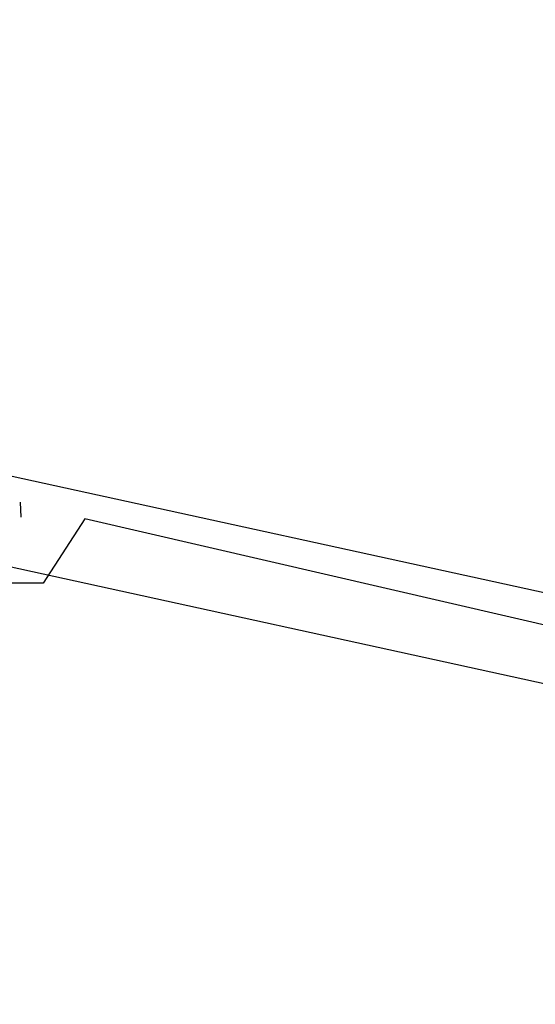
# Model space of a CAD drawing. Header units: feet. Extents: x -79 to 198, y -22 to 181.
# Tile 839 of 982: x 138.39 to 140.38, y 104.9 to 108.7. Entities that reach past the tile are written whole.
import ezdxf

# ---------------------------------------------------------------- set-up
doc = ezdxf.new("R2010")
doc.units = ezdxf.units.FT
doc.layers.add('A-AREA-COMUN', color=252, linetype='CONTINUOUS')
doc.layers.add('A-LINEA', color=7, linetype='CONTINUOUS')

msp = doc.modelspace()

# ---------------------------------------------------------------- linework, layer by layer
at = {"layer": 'A-AREA-COMUN'}
msp.add_lwpolyline([(144.16, 97.7244), (145.952, 104.5689), (147.168, 110.9333), (147.712, 116.0178), (146.912, 109.8489), (146, 105.3689), (144.72, 105.3689), (138.64, 106.7733), (138.48, 106.5244), (137.792, 106.5244), (137.76, 106.2933), (136.72, 106.2933), (135.488, 106.6133), (135.36, 106.1689), (133.568, 106.1689), (122.048, 108.9244), (121.152, 108.9244), (118.8, 109.4578)], dxfattribs=at)
at = {"layer": 'A-LINEA'}
for p, q in [((138.36, 106.9378), (145.92, 105.2844)), ((138.36, 106.9378), (145.92, 105.2844)), ((138.3908, 106.8374), (138.3927, 106.7795)), ((138.3908, 106.8374), (138.3927, 106.7795)), ((138.28, 106.6044), (145.84, 104.9511)), ((138.28, 106.6044), (145.84, 104.9511))]:
    msp.add_line(p, q, dxfattribs=at)

doc.saveas('drawing.dxf')
